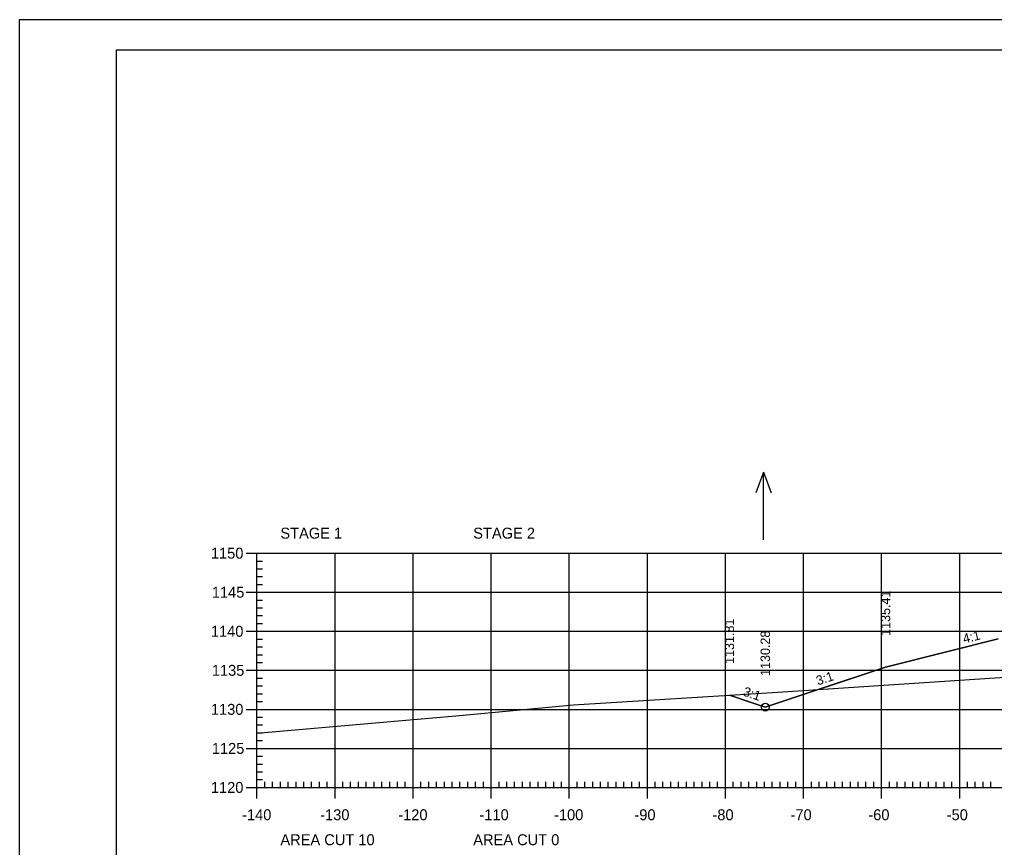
# Model space of a CAD drawing. Extents: x 1322838 to 1324533, y 339903 to 351025.
# Drawn here: x 1323533.3 to 1323658.2, y 342997.1 to 343103.2 of the extents above; entities that cross this region are included whole.
import ezdxf

# ---------------------------------------------------------------- set-up
doc = ezdxf.new("R2010")
doc.units = 0
for name, color, linetype in [('R_Axis', 7, 'Continuous'), ('R_Axis Annot', 7, 'Continuous'), ('R_Border', 7, 'Continuous'), ('R_Exist Surface', 7, 'Continuous'), ('R_Fin Surface', 7, 'Continuous'), ('R_Fin Surface Annot', 7, 'Continuous'), ('R_Grid', 7, 'Continuous'), ('R_No Plot', 7, 'Continuous'), ('R_Water Annot', 7, 'Continuous')]:
    doc.layers.add(name, color=color, linetype=linetype)

msp = doc.modelspace()

# ---------------------------------------------------------------- linework, layer by layer
at = {"layer": 'R_Axis'}
for p, q in [((1323562.32, 343034.83), (1323565.12, 343034.83)), ((1323563.72, 343004.83), (1323563.72, 343034.83)), ((1323563.72, 343033.83), (1323564.42, 343033.83)), ((1323563.72, 343032.83), (1323564.42, 343032.83)), ((1323563.72, 343031.83), (1323564.42, 343031.83)), ((1323563.72, 343030.83), (1323564.42, 343030.83)), ((1323562.32, 343029.83), (1323565.12, 343029.83)), ((1323563.72, 343028.83), (1323564.42, 343028.83)), ((1323563.72, 343027.83), (1323564.42, 343027.83)), ((1323563.72, 343026.83), (1323564.42, 343026.83)), ((1323563.72, 343025.83), (1323564.42, 343025.83)), ((1323562.32, 343024.83), (1323565.12, 343024.83)), ((1323563.72, 343023.83), (1323564.42, 343023.83)), ((1323563.72, 343022.83), (1323564.42, 343022.83)), ((1323563.72, 343021.83), (1323564.42, 343021.83)), ((1323563.72, 343020.83), (1323564.42, 343020.83)), ((1323562.32, 343019.83), (1323565.12, 343019.83)), ((1323563.72, 343018.83), (1323564.42, 343018.83)), ((1323563.72, 343017.83), (1323564.42, 343017.83)), ((1323563.72, 343016.83), (1323564.42, 343016.83)), ((1323563.72, 343015.83), (1323564.42, 343015.83)), ((1323562.32, 343014.83), (1323565.12, 343014.83)), ((1323563.72, 343013.83), (1323564.42, 343013.83)), ((1323563.72, 343012.83), (1323564.42, 343012.83)), ((1323563.72, 343011.83), (1323564.42, 343011.83)), ((1323563.72, 343010.83), (1323564.42, 343010.83)), ((1323562.32, 343009.83), (1323565.12, 343009.83)), ((1323563.72, 343008.83), (1323564.42, 343008.83)), ((1323563.72, 343007.83), (1323564.42, 343007.83)), ((1323563.72, 343006.83), (1323564.42, 343006.83)), ((1323563.72, 343003.43), (1323563.72, 343006.23)), ((1323563.72, 343005.83), (1323564.42, 343005.83)), ((1323564.72, 343004.83), (1323564.72, 343005.53)), ((1323565.72, 343004.83), (1323565.72, 343005.53)), ((1323566.72, 343004.83), (1323566.72, 343005.53)), ((1323567.72, 343004.83), (1323567.72, 343005.53)), ((1323568.72, 343004.83), (1323568.72, 343005.53)), ((1323569.72, 343004.83), (1323569.72, 343005.53)), ((1323570.72, 343004.83), (1323570.72, 343005.53)), ((1323571.72, 343004.83), (1323571.72, 343005.53)), ((1323572.72, 343004.83), (1323572.72, 343005.53)), ((1323573.72, 343003.43), (1323573.72, 343006.23)), ((1323574.72, 343004.83), (1323574.72, 343005.53)), ((1323575.72, 343004.83), (1323575.72, 343005.53)), ((1323576.72, 343004.83), (1323576.72, 343005.53)), ((1323577.72, 343004.83), (1323577.72, 343005.53)), ((1323578.72, 343004.83), (1323578.72, 343005.53)), ((1323579.72, 343004.83), (1323579.72, 343005.53)), ((1323580.72, 343004.83), (1323580.72, 343005.53)), ((1323581.72, 343004.83), (1323581.72, 343005.53)), ((1323582.72, 343004.83), (1323582.72, 343005.53)), ((1323583.72, 343003.43), (1323583.72, 343006.23)), ((1323584.72, 343004.83), (1323584.72, 343005.53)), ((1323585.72, 343004.83), (1323585.72, 343005.53)), ((1323586.72, 343004.83), (1323586.72, 343005.53)), ((1323587.72, 343004.83), (1323587.72, 343005.53)), ((1323588.72, 343004.83), (1323588.72, 343005.53)), ((1323589.72, 343004.83), (1323589.72, 343005.53)), ((1323590.72, 343004.83), (1323590.72, 343005.53)), ((1323591.72, 343004.83), (1323591.72, 343005.53)), ((1323592.72, 343004.83), (1323592.72, 343005.53)), ((1323593.72, 343003.43), (1323593.72, 343006.23)), ((1323594.72, 343004.83), (1323594.72, 343005.53)), ((1323595.72, 343004.83), (1323595.72, 343005.53)), ((1323596.72, 343004.83), (1323596.72, 343005.53)), ((1323597.72, 343004.83), (1323597.72, 343005.53)), ((1323598.72, 343004.83), (1323598.72, 343005.53)), ((1323599.72, 343004.83), (1323599.72, 343005.53)), ((1323600.72, 343004.83), (1323600.72, 343005.53)), ((1323601.72, 343004.83), (1323601.72, 343005.53)), ((1323602.72, 343004.83), (1323602.72, 343005.53)), ((1323603.72, 343003.43), (1323603.72, 343006.23)), ((1323604.72, 343004.83), (1323604.72, 343005.53)), ((1323605.72, 343004.83), (1323605.72, 343005.53)), ((1323606.72, 343004.83), (1323606.72, 343005.53)), ((1323607.72, 343004.83), (1323607.72, 343005.53)), ((1323608.72, 343004.83), (1323608.72, 343005.53)), ((1323609.72, 343004.83), (1323609.72, 343005.53)), ((1323610.72, 343004.83), (1323610.72, 343005.53)), ((1323611.72, 343004.83), (1323611.72, 343005.53)), ((1323612.72, 343004.83), (1323612.72, 343005.53)), ((1323613.72, 343003.43), (1323613.72, 343006.23)), ((1323614.72, 343004.83), (1323614.72, 343005.53)), ((1323615.72, 343004.83), (1323615.72, 343005.53)), ((1323616.72, 343004.83), (1323616.72, 343005.53)), ((1323617.72, 343004.83), (1323617.72, 343005.53)), ((1323618.72, 343004.83), (1323618.72, 343005.53)), ((1323619.72, 343004.83), (1323619.72, 343005.53)), ((1323620.72, 343004.83), (1323620.72, 343005.53)), ((1323621.72, 343004.83), (1323621.72, 343005.53)), ((1323622.72, 343004.83), (1323622.72, 343005.53)), ((1323623.72, 343003.43), (1323623.72, 343006.23)), ((1323624.72, 343004.83), (1323624.72, 343005.53)), ((1323625.72, 343004.83), (1323625.72, 343005.53)), ((1323626.72, 343004.83), (1323626.72, 343005.53)), ((1323627.72, 343004.83), (1323627.72, 343005.53)), ((1323628.72, 343004.83), (1323628.72, 343005.53)), ((1323629.72, 343004.83), (1323629.72, 343005.53)), ((1323630.72, 343004.83), (1323630.72, 343005.53)), ((1323631.72, 343004.83), (1323631.72, 343005.53)), ((1323632.72, 343004.83), (1323632.72, 343005.53)), ((1323633.72, 343003.43), (1323633.72, 343006.23)), ((1323634.72, 343004.83), (1323634.72, 343005.53)), ((1323635.72, 343004.83), (1323635.72, 343005.53)), ((1323636.72, 343004.83), (1323636.72, 343005.53)), ((1323637.72, 343004.83), (1323637.72, 343005.53)), ((1323638.72, 343004.83), (1323638.72, 343005.53)), ((1323639.72, 343004.83), (1323639.72, 343005.53)), ((1323640.72, 343004.83), (1323640.72, 343005.53)), ((1323641.72, 343004.83), (1323641.72, 343005.53)), ((1323642.72, 343004.83), (1323642.72, 343005.53)), ((1323643.72, 343003.43), (1323643.72, 343006.23)), ((1323644.72, 343004.83), (1323644.72, 343005.53)), ((1323645.72, 343004.83), (1323645.72, 343005.53)), ((1323646.72, 343004.83), (1323646.72, 343005.53)), ((1323647.72, 343004.83), (1323647.72, 343005.53)), ((1323648.72, 343004.83), (1323648.72, 343005.53)), ((1323649.72, 343004.83), (1323649.72, 343005.53)), ((1323650.72, 343004.83), (1323650.72, 343005.53)), ((1323651.72, 343004.83), (1323651.72, 343005.53)), ((1323652.72, 343004.83), (1323652.72, 343005.53)), ((1323653.72, 343003.43), (1323653.72, 343006.23)), ((1323654.72, 343004.83), (1323654.72, 343005.53)), ((1323655.72, 343004.83), (1323655.72, 343005.53)), ((1323656.72, 343004.83), (1323656.72, 343005.53)), ((1323657.72, 343004.83), (1323657.72, 343005.53)), ((1323562.32, 343004.83), (1323565.12, 343004.83)), ((1323563.72, 343004.83), (1323843.72, 343004.83))]:
    msp.add_line(p, q, dxfattribs=at)
at = {"layer": 'R_Border'}
for p, q in [((1323545.72, 343099.29), (1323861.9, 343099.29)), ((1323545.72, 342893.83), (1323545.72, 343099.29))]:
    msp.add_line(p, q, dxfattribs=at)
at = {"layer": 'R_Exist Surface'}
msp.add_lwpolyline([(1323563.72, 343011.76), (1323589.64, 343014.04), (1323604.26, 343015.42), (1323630.42, 343017.03), (1323664.05, 343019.27)], dxfattribs=at)
at = {"layer": 'R_Fin Surface'}
msp.add_lwpolyline([(1323624.22, 343016.65), (1323627.13, 343015.67), (1323628.82, 343015.11), (1323628.82, 343015.11), (1323644.21, 343020.24), (1323644.22, 343020.24), (1323644.22, 343020.24), (1323652.05, 343022.2), (1323658.64, 343023.85)], dxfattribs=at)
at = {"layer": 'R_Grid'}
for p, q in [((1323563.72, 343034.83), (1323843.72, 343034.83)), ((1323563.72, 343004.83), (1323563.72, 343034.83)), ((1323573.72, 343004.83), (1323573.72, 343034.83)), ((1323583.72, 343004.83), (1323583.72, 343034.83)), ((1323593.72, 343004.83), (1323593.72, 343034.83)), ((1323603.72, 343004.83), (1323603.72, 343034.83)), ((1323613.72, 343004.83), (1323613.72, 343034.83)), ((1323623.72, 343004.83), (1323623.72, 343034.83)), ((1323633.72, 343004.83), (1323633.72, 343034.83)), ((1323643.72, 343004.83), (1323643.72, 343034.83)), ((1323653.72, 343004.83), (1323653.72, 343034.83)), ((1323563.72, 343029.83), (1323843.72, 343029.83)), ((1323563.72, 343024.83), (1323843.72, 343024.83)), ((1323563.72, 343019.83), (1323843.72, 343019.83)), ((1323563.72, 343014.83), (1323843.72, 343014.83)), ((1323563.72, 343009.83), (1323843.72, 343009.83)), ((1323563.72, 343004.83), (1323843.72, 343004.83))]:
    msp.add_line(p, q, dxfattribs=at)
at = {"layer": 'R_No Plot'}
msp.add_line((1323533.31, 343103.19), (1323866.65, 343103.19), dxfattribs=at)
for points in [[(1323533.31, 343103.19), (1323866.65, 343103.19), (1323866.65, 342889.85), (1323533.31, 342889.85)], [(1323779.64, 343099.29), (1323799.26, 343099.29), (1323799.26, 343089.41), (1323815.37, 343089.41), (1323838.57, 343089.41), (1323838.57, 343056.74), (1323861.77, 343056.74), (1323861.9, 342893.83), (1323545.72, 342893.83), (1323545.72, 343099.29)], [(1323624.22, 343016.65), (1323630.42, 343017.03), (1323635.6, 343017.37), (1323628.82, 343015.11), (1323628.82, 343015.11), (1323627.13, 343015.67)]]:
    msp.add_lwpolyline(points, close=True, dxfattribs=at)
msp.add_lwpolyline([(1323658.64, 343023.85), (1323652.05, 343022.2), (1323644.22, 343020.24), (1323644.22, 343020.24), (1323644.21, 343020.24), (1323635.6, 343017.37), (1323664.05, 343019.27)], dxfattribs=at)
msp.add_circle((1323628.82, 343015.11), 0.5, dxfattribs=at)
msp.add_circle((1323628.82, 343015.11), 0.5, dxfattribs=at)
at = {"layer": 'R_Water Annot'}
for p, q in [((1323628.59, 343045.22), (1323627.62, 343042.57)), ((1323628.59, 343036.53), (1323628.59, 343045.22)), ((1323628.59, 343045.22), (1323629.56, 343042.57))]:
    msp.add_line(p, q, dxfattribs=at)

# ---------------------------------------------------------------- texts
at = {"layer": 'R_Axis Annot'}
for s, p in [('STAGE 1', (1323566.72, 343036.7)), ('STAGE 2', (1323591.42, 343036.7)), ('1150', (1323557.82, 343034.13)), ('1145', (1323557.94, 343029.13)), ('1140', (1323557.82, 343024.13)), ('1135', (1323557.94, 343019.13)), ('1130', (1323557.82, 343014.13)), ('1125', (1323557.94, 343009.13)), ('1120', (1323557.82, 343004.13)), ('-140', (1323561.82, 343000.63)), ('-130', (1323571.82, 343000.63)), ('-120', (1323581.82, 343000.63)), ('-110', (1323592.22, 343000.63)), ('-100', (1323601.77, 343000.63)), ('-90', (1323612.06, 343000.63)), ('-80', (1323622.06, 343000.63)), ('-70', (1323632.06, 343000.63)), ('-60', (1323642.02, 343000.63)), ('-50', (1323652.06, 343000.63)), ('AREA CUT 10', (1323566.72, 342997.43)), ('AREA CUT 0', (1323591.42, 342997.43))]:
    msp.add_text(s, height=1.4, dxfattribs=at).set_placement(p)
at = {"layer": 'R_Fin Surface Annot'}
for s, rotation, p in [('1135.41', 90, (1323644.82, 343024.24)), ('1131.81', 90, (1323624.82, 343020.65)), ('1130.28', 90, (1323629.42, 343019.11)), ('4:1', 14.036, (1323654.29, 343023.27)), ('3:1', 18.4355, (1323635.57, 343017.89)), ('3:1', 341.5665, (1323625.89, 343016.62))]:
    msp.add_text(s, height=1.2, rotation=rotation, dxfattribs=at).set_placement(p)

doc.saveas('drawing.dxf')
